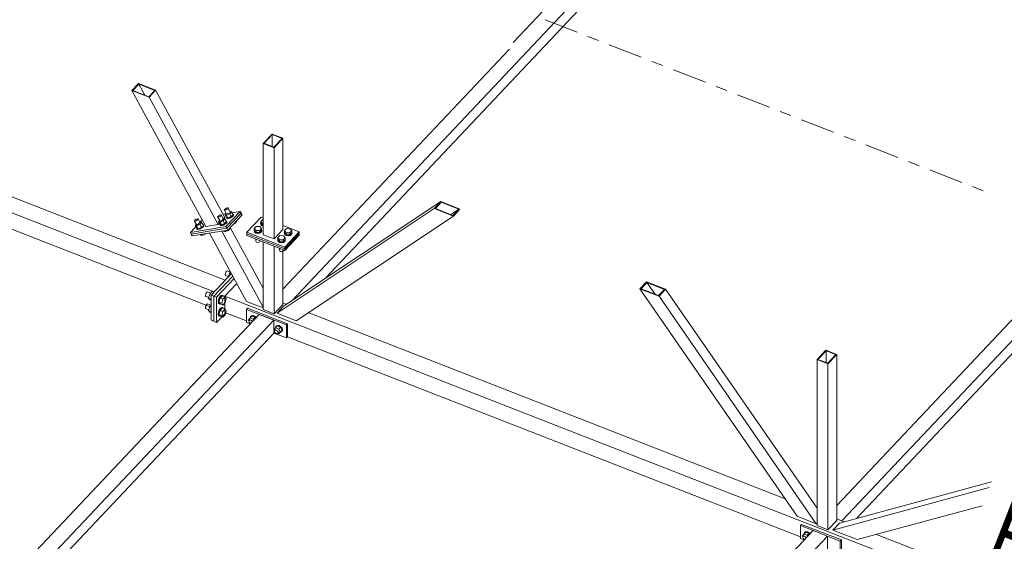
# Model space of a CAD drawing. Header units: millimetres. Extents: x -681 to 506, y -45 to 794.
# Tile 257 of 265: x 222 to 274, y 389 to 416. Entities that reach past the tile are written whole.
import ezdxf

# ---------------------------------------------------------------- set-up
doc = ezdxf.new("R2010")
doc.units = ezdxf.units.MM
doc.header["$LTSCALE"] = 0.6
doc.linetypes.add('XKITLINE00', pattern=[0])
doc.linetypes.add('XKITLINE03', pattern=[6, 3, -1, 1, -1])
for name, color, linetype, lineweight in [('Bolt', 7, 'Continuous', 0), ('Part', 2, 'Continuous', 0), ('PartMark', 3, 'Continuous', 0), ('S-GRID', 1, 'Continuous', 0)]:
    doc.layers.add(name, color=color, linetype=linetype, lineweight=lineweight)
doc.styles.add('ISOCPEUR', font='ISOCPEUR.TTF')

msp = doc.modelspace()

# ---------------------------------------------------------------- linework, layer by layer
at = {"layer": 'Bolt', "color": 3, "linetype": 'XKITLINE00', "lineweight": 0}
for p, q in [((232.744, 406.508), (232.762, 406.537)), ((232.753, 406.49), (232.744, 406.508)), ((232.785, 406.489), (232.753, 406.49)), ((232.868, 406.279), (232.753, 406.49)), ((232.762, 406.537), (232.802, 406.569)), ((232.833, 406.504), (232.785, 406.489)), ((232.802, 406.569), (232.852, 406.596)), ((232.884, 406.531), (232.833, 406.504)), ((232.852, 406.596), (232.901, 406.611)), ((232.924, 406.563), (232.884, 406.531)), ((232.901, 406.611), (232.933, 406.609)), ((232.942, 406.592), (232.924, 406.563)), ((232.933, 406.609), (232.942, 406.592)), ((233.048, 406.398), (232.933, 406.609)), ((233.129, 406.411), (233.029, 406.306)), ((233.03, 406.432), (233.058, 406.444)), ((233.058, 406.444), (233.129, 406.411)), ((233.129, 406.411), (233.209, 406.264)), ((231.186, 405.943), (231.204, 405.971)), ((231.195, 405.925), (231.186, 405.943)), ((231.228, 405.924), (231.195, 405.925)), ((231.31, 405.714), (231.195, 405.925)), ((231.204, 405.971), (231.244, 406.004)), ((231.276, 405.938), (231.228, 405.924)), ((231.244, 406.004), (231.295, 406.031)), ((231.326, 405.966), (231.276, 405.938)), ((231.295, 406.031), (231.343, 406.046)), ((231.366, 405.998), (231.326, 405.966)), ((231.343, 406.046), (231.376, 406.044)), ((231.384, 406.027), (231.366, 405.998)), ((231.376, 406.044), (231.384, 406.027)), ((231.49, 405.833), (231.376, 406.044)), ((231.472, 405.867), (231.5, 405.879)), ((231.5, 405.879), (231.571, 405.846)), ((232.398, 406.142), (232.416, 406.17)), ((232.407, 406.124), (232.398, 406.142)), ((232.439, 406.122), (232.407, 406.124)), ((232.522, 405.913), (232.407, 406.124)), ((232.416, 406.17), (232.456, 406.203)), ((232.488, 406.137), (232.439, 406.122)), ((232.497, 405.959), (232.441, 405.899)), ((232.441, 405.899), (232.512, 405.866)), ((232.521, 405.752), (232.441, 405.899)), ((232.456, 406.203), (232.507, 406.23)), ((232.538, 406.165), (232.488, 406.137)), ((232.507, 406.23), (232.555, 406.245)), ((232.683, 405.939), (232.512, 405.866)), ((232.578, 406.197), (232.538, 406.165)), ((232.555, 406.245), (232.587, 406.243)), ((232.596, 406.226), (232.578, 406.197)), ((232.587, 406.243), (232.596, 406.226)), ((232.702, 406.032), (232.587, 406.243)), ((232.783, 406.045), (232.683, 405.939)), ((232.683, 405.939), (232.763, 405.792)), ((232.684, 406.066), (232.712, 406.078)), ((232.712, 406.078), (232.783, 406.045)), ((232.763, 405.792), (232.863, 405.898)), ((232.783, 406.045), (232.863, 405.898)), ((232.843, 406.325), (232.787, 406.266)), ((232.787, 406.266), (232.858, 406.233)), ((232.867, 406.119), (232.787, 406.266)), ((232.875, 405.903), (232.841, 405.85)), ((232.842, 405.936), (232.859, 405.935)), ((232.855, 406.114), (232.863, 406.126)), ((232.871, 406.081), (232.855, 406.114)), ((233.029, 406.306), (232.858, 406.233)), ((232.858, 406.233), (232.938, 406.086)), ((232.859, 405.935), (232.875, 405.903)), ((232.874, 405.908), (232.859, 405.935)), ((232.867, 406.119), (232.938, 406.086)), ((232.931, 406.079), (232.871, 406.081)), ((232.886, 406.054), (232.871, 406.081)), ((232.89, 405.875), (232.874, 405.908)), ((232.886, 406.054), (232.946, 406.051)), ((233.02, 406.106), (232.931, 406.079)), ((232.938, 406.086), (233.109, 406.159)), ((232.946, 406.051), (233.035, 406.078)), ((233.114, 406.156), (233.02, 406.106)), ((233.029, 406.306), (233.109, 406.159)), ((233.035, 406.078), (233.129, 406.129)), ((233.109, 406.159), (233.209, 406.264)), ((233.187, 406.216), (233.114, 406.156)), ((233.129, 406.129), (233.202, 406.189)), ((233.221, 406.269), (233.187, 406.216)), ((233.188, 406.302), (233.205, 406.302)), ((233.202, 406.189), (233.236, 406.242)), ((233.205, 406.302), (233.221, 406.269)), ((233.22, 406.274), (233.205, 406.302)), ((233.236, 406.242), (233.22, 406.274)), ((233.301, 405.805), (233.401, 405.911)), ((233.401, 405.911), (233.386, 405.938)), ((234.66, 405.905), (234.76, 406.011)), ((234.66, 405.798), (234.66, 405.905)), ((234.753, 405.796), (234.66, 405.905)), ((234.76, 406.011), (234.781, 406.01)), ((231.285, 405.76), (231.229, 405.701)), ((231.229, 405.701), (231.3, 405.668)), ((231.309, 405.554), (231.229, 405.701)), ((231.297, 405.549), (231.305, 405.561)), ((231.313, 405.516), (231.297, 405.549)), ((231.471, 405.74), (231.3, 405.668)), ((231.3, 405.668), (231.38, 405.521)), ((231.309, 405.554), (231.38, 405.521)), ((231.373, 405.513), (231.313, 405.516)), ((231.328, 405.489), (231.313, 405.516)), ((231.328, 405.489), (231.388, 405.486)), ((231.462, 405.541), (231.373, 405.513)), ((231.38, 405.521), (231.551, 405.593)), ((231.388, 405.486), (231.477, 405.513)), ((231.556, 405.591), (231.462, 405.541)), ((231.571, 405.846), (231.471, 405.74)), ((231.471, 405.74), (231.551, 405.593)), ((231.477, 405.513), (231.571, 405.564)), ((231.551, 405.593), (231.651, 405.699)), ((231.63, 405.651), (231.556, 405.591)), ((231.571, 405.846), (231.651, 405.699)), ((231.571, 405.564), (231.645, 405.623)), ((231.63, 405.737), (231.647, 405.736)), ((231.663, 405.704), (231.63, 405.651)), ((231.645, 405.623), (231.678, 405.677)), ((231.647, 405.736), (231.663, 405.704)), ((231.662, 405.709), (231.647, 405.736)), ((231.678, 405.677), (231.662, 405.709)), ((232.509, 405.748), (232.517, 405.76)), ((232.525, 405.715), (232.509, 405.748)), ((232.512, 405.866), (232.592, 405.719)), ((232.521, 405.752), (232.592, 405.719)), ((232.585, 405.712), (232.525, 405.715)), ((232.54, 405.688), (232.525, 405.715)), ((232.54, 405.688), (232.6, 405.685)), ((232.674, 405.74), (232.585, 405.712)), ((232.592, 405.719), (232.763, 405.792)), ((232.6, 405.685), (232.689, 405.712)), ((232.768, 405.79), (232.674, 405.74)), ((232.689, 405.712), (232.783, 405.762)), ((232.713, 405.399), (232.704, 405.416)), ((232.713, 405.399), (232.784, 405.366)), ((232.784, 405.366), (232.753, 405.424)), ((232.841, 405.85), (232.768, 405.79)), ((232.783, 405.762), (232.856, 405.822)), ((232.784, 405.366), (232.956, 405.438)), ((232.856, 405.822), (232.89, 405.875)), ((232.956, 405.438), (232.94, 405.466)), ((232.956, 405.438), (233.055, 405.544)), ((233.055, 405.544), (233.04, 405.572)), ((233.233, 405.776), (233.301, 405.805)), ((233.301, 405.805), (233.286, 405.833)), ((234.301, 405.432), (234.314, 405.461)), ((234.326, 405.366), (234.301, 405.432)), ((234.301, 405.407), (234.301, 405.432)), ((234.301, 405.407), (234.326, 405.34)), ((234.314, 405.539), (234.414, 405.644)), ((234.314, 405.432), (234.314, 405.539)), ((234.407, 405.43), (234.314, 405.539)), ((234.314, 405.432), (234.407, 405.324)), ((234.4, 405.316), (234.326, 405.366)), ((234.407, 405.324), (234.407, 405.43)), ((234.599, 405.427), (234.407, 405.43)), ((234.414, 405.644), (234.606, 405.642)), ((234.699, 405.533), (234.599, 405.427)), ((234.599, 405.321), (234.699, 405.427)), ((234.599, 405.321), (234.599, 405.427)), ((234.606, 405.642), (234.699, 405.533)), ((234.647, 405.799), (234.66, 405.828)), ((234.672, 405.732), (234.647, 405.799)), ((234.647, 405.773), (234.647, 405.799)), ((234.647, 405.773), (234.672, 405.707)), ((234.753, 405.69), (234.66, 405.798)), ((234.746, 405.683), (234.672, 405.732)), ((234.672, 405.707), (234.746, 405.657)), ((234.712, 405.427), (234.682, 405.361)), ((234.682, 405.335), (234.712, 405.401)), ((234.699, 405.427), (234.699, 405.533)), ((234.699, 405.461), (234.712, 405.427)), ((234.712, 405.401), (234.712, 405.427)), ((234.781, 405.676), (234.746, 405.683)), ((234.746, 405.657), (234.781, 405.651)), ((234.753, 405.69), (234.753, 405.796)), ((234.781, 405.796), (234.753, 405.796)), ((234.781, 405.69), (234.753, 405.69)), ((235.895, 405.423), (235.995, 405.529)), ((235.895, 405.317), (235.895, 405.423)), ((235.987, 405.315), (235.895, 405.423)), ((235.995, 405.529), (236.187, 405.526)), ((236.28, 405.418), (236.18, 405.312)), ((236.187, 405.526), (236.28, 405.418)), ((236.28, 405.311), (236.28, 405.418)), ((231.501, 405.2), (231.492, 405.218)), ((231.501, 405.2), (231.573, 405.167)), ((231.573, 405.167), (231.541, 405.226)), ((231.573, 405.167), (231.744, 405.24)), ((231.744, 405.24), (231.734, 405.257)), ((231.744, 405.24), (231.765, 405.262)), ((234.326, 405.34), (234.4, 405.291)), ((234.407, 404.966), (234.389, 404.987)), ((234.395, 404.878), (234.395, 404.979)), ((234.395, 404.878), (234.409, 404.842)), ((234.502, 405.297), (234.4, 405.316)), ((234.4, 405.291), (234.502, 405.272)), ((234.407, 405.324), (234.599, 405.321)), ((234.407, 404.966), (234.407, 404.98)), ((234.444, 404.966), (234.407, 404.966)), ((234.605, 405.314), (234.502, 405.297)), ((234.502, 405.272), (234.605, 405.288)), ((234.602, 404.839), (234.618, 404.875)), ((234.682, 405.361), (234.605, 405.314)), ((234.605, 405.288), (234.682, 405.335)), ((234.618, 404.875), (234.618, 404.898)), ((235.536, 404.951), (235.549, 404.98)), ((235.561, 404.884), (235.536, 404.951)), ((235.536, 404.925), (235.536, 404.951)), ((235.536, 404.925), (235.561, 404.859)), ((235.549, 405.057), (235.649, 405.163)), ((235.549, 404.95), (235.549, 405.057)), ((235.642, 404.948), (235.549, 405.057)), ((235.549, 404.95), (235.642, 404.842)), ((235.635, 404.835), (235.561, 404.884)), ((235.561, 404.859), (235.635, 404.809)), ((235.642, 404.842), (235.642, 404.948)), ((235.834, 404.946), (235.642, 404.948)), ((235.649, 405.163), (235.841, 405.16)), ((235.934, 405.051), (235.834, 404.946)), ((235.834, 404.839), (235.834, 404.946)), ((235.834, 404.839), (235.934, 404.945)), ((235.917, 404.879), (235.84, 404.832)), ((235.84, 404.806), (235.917, 404.854)), ((235.841, 405.16), (235.934, 405.051)), ((235.882, 405.317), (235.895, 405.346)), ((235.907, 405.251), (235.882, 405.317)), ((235.882, 405.291), (235.882, 405.317)), ((235.882, 405.291), (235.907, 405.225)), ((235.895, 405.317), (235.987, 405.208)), ((235.981, 405.201), (235.907, 405.251)), ((235.907, 405.225), (235.981, 405.176)), ((235.947, 404.945), (235.917, 404.879)), ((235.917, 404.854), (235.947, 404.919)), ((235.934, 404.945), (235.934, 405.051)), ((235.934, 404.979), (235.947, 404.945)), ((235.947, 404.919), (235.947, 404.945)), ((236.083, 405.182), (235.981, 405.201)), ((235.981, 405.176), (236.083, 405.156)), ((235.987, 405.208), (235.987, 405.315)), ((236.18, 405.312), (235.987, 405.315)), ((235.987, 405.208), (236.18, 405.206)), ((236.186, 405.198), (236.083, 405.182)), ((236.083, 405.156), (236.186, 405.173)), ((236.18, 405.206), (236.18, 405.312)), ((236.18, 405.206), (236.28, 405.311)), ((236.263, 405.246), (236.186, 405.198)), ((236.186, 405.173), (236.263, 405.22)), ((236.293, 405.311), (236.263, 405.246)), ((236.263, 405.22), (236.293, 405.286)), ((236.28, 405.346), (236.293, 405.311)), ((236.293, 405.286), (236.293, 405.311)), ((234.409, 404.842), (234.449, 404.815)), ((234.449, 404.815), (234.504, 404.805)), ((234.504, 404.805), (234.56, 404.814)), ((234.56, 404.814), (234.602, 404.839)), ((235.642, 404.485), (235.624, 404.506)), ((235.63, 404.396), (235.63, 404.498)), ((235.63, 404.396), (235.644, 404.36)), ((235.737, 404.816), (235.635, 404.835)), ((235.635, 404.809), (235.737, 404.79)), ((235.642, 404.842), (235.834, 404.839)), ((235.642, 404.485), (235.642, 404.499)), ((235.679, 404.484), (235.642, 404.485)), ((235.644, 404.36), (235.684, 404.333)), ((235.684, 404.333), (235.739, 404.323)), ((235.84, 404.832), (235.737, 404.816)), ((235.737, 404.79), (235.84, 404.806)), ((235.795, 404.332), (235.836, 404.357)), ((235.836, 404.357), (235.853, 404.393)), ((235.853, 404.393), (235.853, 404.416)), ((235.739, 404.323), (235.795, 404.332)), ((232.899, 403.326), (232.864, 403.303)), ((232.899, 403.326), (233.073, 403.258)), ((232.804, 403.188), (232.795, 403.127)), ((232.795, 403.127), (232.804, 403.086)), ((232.83, 403.252), (232.804, 403.188)), ((232.804, 403.086), (232.83, 403.075)), ((232.864, 403.303), (232.83, 403.252)), ((232.83, 403.075), (232.83, 403.076)), ((232.83, 403.075), (232.971, 403.02)), ((232.972, 403.022), (233.023, 403.205)), ((233.023, 403.205), (233.075, 403.26)), ((233.023, 403.205), (233.112, 403.17)), ((231.767, 402.089), (231.758, 402.028)), ((231.758, 402.028), (231.767, 401.987)), ((231.792, 402.153), (231.767, 402.089)), ((231.767, 401.987), (231.792, 401.976)), ((231.827, 402.204), (231.792, 402.153)), ((231.792, 401.976), (231.793, 401.977)), ((231.792, 401.976), (231.934, 401.921)), ((231.861, 402.227), (231.827, 402.204)), ((231.861, 402.227), (232.035, 402.159)), ((231.985, 402.106), (231.925, 401.889)), ((231.925, 401.889), (231.985, 401.8)), ((231.925, 401.889), (232.062, 401.836)), ((232.105, 402.233), (231.985, 402.106)), ((231.985, 402.106), (232.075, 402.071)), ((231.985, 401.8), (232.062, 401.77)), ((232.105, 402.233), (232.194, 402.198)), ((232.439, 401.797), (232.422, 401.686)), ((232.485, 401.915), (232.439, 401.797)), ((232.46, 401.671), (232.477, 401.782)), ((232.527, 401.895), (232.467, 401.678)), ((232.477, 401.782), (232.523, 401.9)), ((232.549, 402.007), (232.485, 401.915)), ((232.523, 401.9), (232.587, 401.992)), ((232.647, 402.022), (232.527, 401.895)), ((232.527, 401.895), (232.669, 401.839)), ((232.612, 402.049), (232.549, 402.007)), ((232.587, 401.992), (232.65, 402.034)), ((232.609, 401.623), (232.669, 401.839)), ((232.612, 402.049), (232.65, 402.034)), ((232.647, 402.022), (232.789, 401.966)), ((232.65, 402.034), (232.697, 402.015)), ((232.669, 401.839), (232.789, 401.966)), ((232.697, 402.015), (232.7, 402.001)), ((232.789, 401.966), (232.849, 401.876)), ((232.849, 401.876), (232.789, 401.66)), ((231.767, 401.451), (231.758, 401.39)), ((231.758, 401.39), (231.767, 401.349)), ((231.792, 401.515), (231.767, 401.451)), ((231.767, 401.349), (231.792, 401.338)), ((231.827, 401.565), (231.792, 401.515)), ((231.792, 401.338), (231.793, 401.338)), ((231.792, 401.338), (231.934, 401.283)), ((231.861, 401.588), (231.827, 401.565)), ((231.861, 401.588), (232.035, 401.52)), ((231.985, 401.468), (231.925, 401.251)), ((231.925, 401.251), (231.985, 401.161)), ((231.925, 401.251), (232.062, 401.198)), ((232.062, 401.549), (231.985, 401.468)), ((231.985, 401.468), (232.062, 401.438)), ((232.422, 401.686), (232.439, 401.61)), ((232.439, 401.61), (232.485, 401.59)), ((232.485, 401.276), (232.439, 401.159)), ((232.477, 401.595), (232.46, 401.671)), ((232.467, 401.678), (232.527, 401.588)), ((232.467, 401.678), (232.609, 401.623)), ((232.527, 401.256), (232.467, 401.04)), ((232.523, 401.576), (232.477, 401.595)), ((232.477, 401.144), (232.523, 401.262)), ((232.485, 401.59), (232.486, 401.591)), ((232.485, 401.59), (232.523, 401.576)), ((232.549, 401.369), (232.485, 401.276)), ((232.537, 401.585), (232.523, 401.576)), ((232.523, 401.262), (232.587, 401.354)), ((232.527, 401.588), (232.669, 401.533)), ((232.647, 401.383), (232.527, 401.256)), ((232.527, 401.256), (232.669, 401.201)), ((232.612, 401.411), (232.549, 401.369)), ((232.587, 401.354), (232.65, 401.396)), ((232.669, 401.533), (232.609, 401.623)), ((232.612, 401.411), (232.65, 401.396)), ((232.647, 401.383), (232.789, 401.328)), ((232.65, 401.396), (232.697, 401.377)), ((232.789, 401.66), (232.669, 401.533)), ((232.669, 401.201), (232.789, 401.328)), ((232.697, 401.377), (232.7, 401.363)), ((232.789, 401.328), (232.849, 401.238)), ((231.985, 401.161), (232.062, 401.131)), ((232.439, 401.159), (232.422, 401.047)), ((232.422, 401.047), (232.439, 400.972)), ((232.439, 400.972), (232.485, 400.952)), ((232.46, 401.032), (232.477, 401.144)), ((232.477, 400.957), (232.46, 401.032)), ((232.467, 401.04), (232.527, 400.95)), ((232.467, 401.04), (232.609, 400.984)), ((232.523, 400.937), (232.477, 400.957)), ((232.485, 400.952), (232.486, 400.953)), ((232.485, 400.952), (232.523, 400.937)), ((232.537, 400.946), (232.523, 400.937)), ((232.527, 400.95), (232.669, 400.894)), ((232.609, 400.984), (232.669, 401.201)), ((232.669, 400.894), (232.609, 400.984)), ((232.789, 401.021), (232.669, 400.894)), ((232.849, 401.238), (232.789, 401.021)), ((234.015, 400.765), (234.097, 400.861)), ((234.045, 400.708), (234.015, 400.765)), ((234.051, 400.727), (234.097, 400.776)), ((234.051, 400.727), (234.086, 400.744)), ((234.086, 400.744), (234.133, 400.737)), ((234.096, 400.867), (234.12, 400.937)), ((234.098, 400.861), (234.096, 400.867)), ((234.097, 400.861), (234.189, 400.959)), ((234.262, 400.797), (234.097, 400.861)), ((234.12, 400.937), (234.184, 400.969)), ((234.12, 400.937), (234.137, 400.955)), ((234.133, 400.737), (234.181, 400.707)), ((234.201, 400.988), (234.137, 400.955)), ((234.184, 400.969), (234.272, 400.956)), ((234.354, 400.894), (234.189, 400.959)), ((234.289, 400.975), (234.201, 400.988)), ((234.262, 400.797), (234.354, 400.894)), ((234.289, 400.744), (234.262, 400.797)), ((234.272, 400.956), (234.36, 400.901)), ((234.377, 400.919), (234.289, 400.975)), ((234.381, 400.842), (234.354, 400.894)), ((234.36, 400.901), (234.394, 400.856)), ((234.412, 400.874), (234.377, 400.919)), ((234.038, 400.689), (234.051, 400.727)), ((234.051, 400.642), (234.038, 400.689)), ((234.086, 400.597), (234.051, 400.642)), ((234.126, 400.572), (234.086, 400.597)), ((234.181, 400.707), (234.214, 400.665)), ((235.345, 400.247), (235.427, 400.342)), ((235.374, 400.189), (235.345, 400.247)), ((235.381, 400.208), (235.427, 400.257)), ((235.381, 400.208), (235.416, 400.226)), ((235.416, 400.226), (235.463, 400.219)), ((235.426, 400.349), (235.449, 400.418)), ((235.427, 400.343), (235.426, 400.349)), ((235.427, 400.342), (235.519, 400.44)), ((235.427, 400.342), (235.592, 400.278)), ((235.449, 400.418), (235.514, 400.451)), ((235.449, 400.418), (235.467, 400.436)), ((235.463, 400.219), (235.511, 400.189)), ((235.531, 400.469), (235.467, 400.436)), ((235.514, 400.451), (235.602, 400.438)), ((235.684, 400.376), (235.519, 400.44)), ((235.619, 400.456), (235.531, 400.469)), ((235.592, 400.278), (235.684, 400.376)), ((235.592, 400.278), (235.674, 400.118)), ((235.602, 400.438), (235.689, 400.382)), ((235.707, 400.4), (235.619, 400.456)), ((235.674, 400.118), (235.766, 400.216)), ((235.766, 400.216), (235.684, 400.376)), ((235.684, 400.12), (235.766, 400.216)), ((235.689, 400.382), (235.754, 400.299)), ((235.771, 400.318), (235.707, 400.4)), ((235.754, 400.299), (235.777, 400.212)), ((235.795, 400.23), (235.771, 400.318)), ((235.771, 400.16), (235.795, 400.23)), ((235.368, 400.171), (235.381, 400.208)), ((235.381, 400.123), (235.368, 400.171)), ((235.416, 400.078), (235.381, 400.123)), ((235.463, 400.048), (235.416, 400.078)), ((235.511, 400.041), (235.463, 400.048)), ((235.511, 400.189), (235.545, 400.144)), ((235.545, 400.059), (235.511, 400.041)), ((235.525, 400.049), (235.592, 400.023)), ((235.545, 400.144), (235.558, 400.096)), ((235.545, 400.059), (235.592, 400.108)), ((235.558, 400.096), (235.545, 400.059)), ((235.592, 400.023), (235.684, 400.12)), ((235.592, 400.023), (235.674, 400.118)), ((235.689, 400.109), (235.676, 400.112)), ((235.754, 400.142), (235.689, 400.109)), ((235.777, 400.212), (235.754, 400.142)), ((235.754, 400.142), (235.771, 400.16)), ((262.987, 389.465), (263.069, 389.56)), ((263.017, 389.407), (262.987, 389.465)), ((263.01, 389.389), (263.023, 389.426)), ((263.023, 389.426), (263.069, 389.475)), ((263.023, 389.426), (263.058, 389.444)), ((263.058, 389.444), (263.105, 389.437)), ((263.068, 389.567), (263.092, 389.636)), ((263.07, 389.561), (263.068, 389.567)), ((263.069, 389.56), (263.161, 389.658)), ((263.234, 389.496), (263.069, 389.56)), ((263.092, 389.636), (263.156, 389.669)), ((263.092, 389.636), (263.109, 389.655)), ((263.105, 389.437), (263.153, 389.407)), ((263.173, 389.687), (263.109, 389.655)), ((263.153, 389.407), (263.186, 389.364)), ((263.156, 389.669), (263.244, 389.656)), ((263.326, 389.594), (263.161, 389.658)), ((263.261, 389.674), (263.173, 389.687)), ((263.234, 389.496), (263.326, 389.594)), ((263.261, 389.444), (263.234, 389.496)), ((263.244, 389.656), (263.332, 389.6)), ((263.349, 389.619), (263.261, 389.674)), ((263.353, 389.541), (263.326, 389.594)), ((263.332, 389.6), (263.366, 389.556)), ((263.384, 389.574), (263.349, 389.619)), ((263.023, 389.341), (263.01, 389.389)), ((263.058, 389.296), (263.023, 389.341)), ((263.098, 389.271), (263.058, 389.296))]:
    msp.add_line(p, q, dxfattribs=at)
at = {"layer": 'Part', "color": 2, "linetype": 'XKITLINE00', "lineweight": 0}
for p, q in [((148.852, 434.736), (232.215, 402.22)), ((267.613, 434.943), (236.293, 401.765)), ((238.02, 402.914), (267.613, 434.262)), ((296.585, 423.642), (265.057, 390.245)), ((265.824, 390.377), (296.585, 422.961)), ((247.659, 414.907), (235.812, 402.358)), ((228.263, 413.112), (227.917, 412.746)), ((228.263, 413.112), (229.156, 412.764)), ((227.917, 412.746), (228.81, 412.397)), ((227.917, 412.746), (231.778, 405.645)), ((227.967, 412.751), (228.279, 413.081)), ((227.967, 412.751), (228.794, 412.429)), ((228.279, 413.081), (228.59, 412.508)), ((229.105, 412.758), (228.279, 413.081)), ((228.794, 412.429), (229.105, 412.758)), ((229.156, 412.764), (228.81, 412.397)), ((232.77, 406.118), (229.156, 412.764)), ((207.829, 412.568), (232.792, 402.831)), ((228.81, 412.397), (232.424, 405.751)), ((207.084, 411.171), (232.062, 401.429)), ((235.243, 410.473), (234.781, 409.985)), ((234.827, 409.992), (235.254, 410.444)), ((235.243, 410.473), (235.812, 410.251)), ((235.254, 410.444), (235.254, 409.825)), ((235.767, 410.244), (235.254, 410.444)), ((235.34, 409.792), (235.767, 410.244)), ((235.351, 409.762), (235.812, 410.251)), ((235.812, 410.251), (235.812, 405.479)), ((234.781, 409.985), (235.351, 409.762)), ((234.781, 409.985), (234.781, 405.213)), ((234.827, 409.992), (235.34, 409.792)), ((235.351, 409.762), (235.351, 404.991)), ((244.078, 406.943), (235.85, 401.471)), ((244.078, 406.943), (243.732, 406.577)), ((244.098, 406.91), (243.787, 406.581)), ((245.075, 406.554), (244.078, 406.943)), ((245.02, 406.551), (244.098, 406.91)), ((232.68, 406.283), (233.578, 406.431)), ((233.578, 406.431), (232.828, 405.637)), ((233.628, 406.339), (233.578, 406.431)), ((243.732, 406.577), (235.504, 401.105)), ((243.732, 406.577), (244.729, 406.188)), ((243.787, 406.581), (244.709, 406.221)), ((244.593, 406.266), (245.02, 406.551)), ((244.709, 406.221), (245.02, 406.551)), ((244.729, 406.188), (245.075, 406.554)), ((231.591, 405.989), (230.97, 405.332)), ((232.424, 405.751), (232.77, 406.118)), ((232.878, 405.545), (233.628, 406.339)), ((233.628, 406.339), (232.878, 405.545)), ((232.928, 405.453), (233.678, 406.247)), ((233.678, 406.247), (233.628, 406.339)), ((233.925, 405.338), (234.674, 406.132)), ((234.674, 406.132), (234.781, 406.09)), ((244.729, 406.188), (236.501, 400.716)), ((232.828, 405.637), (230.97, 405.332)), ((231.02, 405.24), (232.878, 405.545)), ((231.02, 405.24), (232.878, 405.545)), ((232.928, 405.453), (231.07, 405.148)), ((232.424, 405.751), (231.778, 405.645)), ((234.781, 401.416), (232.614, 405.402)), ((232.878, 405.545), (232.828, 405.637)), ((232.878, 405.545), (232.928, 405.453)), ((234.781, 402.419), (233.057, 405.59)), ((235.351, 404.991), (235.812, 405.479)), ((235.812, 405.688), (236.669, 405.354)), ((230.97, 405.332), (231.02, 405.24)), ((231.07, 405.148), (231.02, 405.24)), ((231.968, 405.296), (233.909, 401.727)), ((233.925, 405.338), (233.925, 405.253)), ((233.925, 405.338), (235.92, 404.56)), ((233.925, 405.253), (233.925, 405.168)), ((233.925, 405.253), (235.92, 404.475)), ((233.925, 405.253), (235.92, 404.475)), ((233.925, 405.168), (235.92, 404.39)), ((234.781, 405.213), (235.351, 404.991)), ((235.92, 404.56), (236.669, 405.354)), ((235.92, 404.475), (236.669, 405.269)), ((236.669, 405.269), (235.92, 404.475)), ((236.669, 405.184), (235.92, 404.39)), ((236.669, 405.354), (236.669, 405.269)), ((236.669, 405.269), (236.669, 405.184)), ((234.781, 401.303), (234.781, 404.834)), ((235.351, 401.081), (235.351, 404.612)), ((235.812, 401.569), (235.812, 404.432)), ((235.92, 404.475), (235.92, 404.56)), ((235.92, 404.39), (235.92, 404.475)), ((276.631, 403.607), (264.784, 391.058)), ((233.12, 403.178), (232.062, 402.058)), ((233.191, 403.047), (232.205, 402.002)), ((232.205, 402.002), (233.191, 403.047)), ((232.347, 401.947), (233.262, 402.916)), ((233.356, 402.611), (232.779, 402)), ((233.356, 402.611), (233.447, 402.575)), ((254.837, 402.747), (254.491, 402.38)), ((254.491, 402.38), (255.488, 401.992)), ((254.491, 402.38), (262.719, 390.489)), ((254.546, 402.384), (254.857, 402.714)), ((254.546, 402.384), (255.468, 402.024)), ((254.837, 402.747), (255.834, 402.358)), ((254.857, 402.714), (255.284, 402.096)), ((255.779, 402.354), (254.857, 402.714)), ((255.468, 402.024), (255.779, 402.354)), ((255.834, 402.358), (255.488, 401.992)), ((263.753, 390.913), (255.834, 402.358)), ((232.062, 402.058), (232.205, 402.002)), ((232.062, 400.738), (232.062, 402.058)), ((232.205, 402.002), (232.347, 401.947)), ((232.205, 400.683), (232.205, 402.002)), ((232.205, 402.002), (232.205, 400.683)), ((232.347, 401.947), (232.347, 400.627)), ((232.779, 402), (271.949, 386.722)), ((232.779, 402), (232.779, 401.149)), ((255.488, 401.992), (263.716, 390.1)), ((233.909, 401.727), (234.781, 401.386)), ((233.967, 401.367), (233.909, 401.306)), ((233.909, 401.306), (235.999, 400.491)), ((233.909, 400.625), (233.909, 401.306)), ((236.056, 400.552), (233.967, 401.367)), ((234.781, 401.303), (235.351, 401.081)), ((235.351, 401.081), (235.812, 401.569)), ((235.85, 401.471), (235.504, 401.105)), ((235.812, 401.653), (236.008, 401.576)), ((235.334, 400.75), (204.013, 367.573)), ((234.574, 401.046), (222.18, 387.918)), ((232.205, 400.683), (232.062, 400.738)), ((232.347, 400.627), (232.823, 401.132)), ((232.779, 401.149), (233.909, 400.708)), ((235.334, 400.75), (234.574, 401.046)), ((235.334, 400.069), (235.334, 400.75)), ((235.504, 401.105), (236.501, 400.716)), ((237.134, 401.137), (262.086, 391.405)), ((232.205, 400.683), (232.347, 400.627)), ((233.909, 400.625), (234.104, 400.549)), ((236.056, 400.552), (235.999, 400.491)), ((235.999, 400.491), (235.999, 399.81)), ((236.056, 399.871), (236.056, 400.552)), ((205.741, 368.721), (235.334, 400.069)), ((235.334, 400.069), (235.999, 399.81)), ((235.999, 399.81), (236.056, 399.871)), ((236.056, 399.871), (262.881, 389.408)), ((264.215, 399.172), (263.753, 398.684)), ((263.753, 398.684), (264.323, 398.462)), ((263.753, 398.684), (263.753, 390.002)), ((263.799, 398.691), (264.226, 399.143)), ((263.799, 398.691), (264.312, 398.491)), ((264.215, 399.172), (264.784, 398.95)), ((264.226, 399.143), (264.226, 398.525)), ((264.739, 398.943), (264.226, 399.143)), ((264.312, 398.491), (264.739, 398.943)), ((264.323, 398.462), (264.784, 398.95)), ((264.784, 398.95), (264.784, 390.268)), ((264.323, 398.462), (264.323, 389.78)), ((264.575, 389.765), (272.761, 391.986)), ((264.921, 390.132), (272.88, 392.29)), ((265.854, 389.266), (272.391, 391.039)), ((263.716, 390.1), (262.719, 390.489)), ((262.939, 390.066), (262.881, 390.005)), ((262.881, 390.005), (264.971, 389.19)), ((262.881, 389.324), (262.881, 390.005)), ((265.028, 389.251), (262.939, 390.066)), ((263.716, 390.1), (263.753, 390.14)), ((263.753, 390.002), (264.323, 389.78)), ((264.323, 389.78), (264.784, 390.268)), ((264.575, 389.765), (264.921, 390.132)), ((264.784, 390.352), (265.173, 390.2)), ((264.306, 389.449), (232.778, 356.053)), ((263.546, 389.746), (251.152, 376.617)), ((264.306, 389.449), (263.546, 389.746)), ((264.306, 388.768), (264.306, 389.449)), ((265.854, 389.266), (264.575, 389.765)), ((266.865, 389.54), (271.154, 387.867)), ((262.881, 389.324), (263.076, 389.248)), ((265.028, 389.251), (264.971, 389.19)), ((264.971, 389.19), (264.971, 388.509)), ((265.028, 388.57), (265.028, 389.251))]:
    msp.add_line(p, q, dxfattribs=at)
at = {"layer": 'PartMark', "color": 1, "linetype": 'XKITLINE00', "lineweight": 0}
msp.add_line((247.861, 415.267), (254.112, 421.889), dxfattribs=at)
at = {"layer": 'S-GRID', "color": 1, "linetype": 'XKITLINE03', "lineweight": 0}
msp.add_line((249.53, 416.452), (272.526, 407.482), dxfattribs=at)

# ---------------------------------------------------------------- texts
at = {"layer": 'PartMark', "color": 1, "style": 'ISOCPEUR', "width": 0.85}
msp.add_text('RT/4', height=4, rotation=-21.3083, dxfattribs=at).set_placement((272.34, 388.156))

doc.saveas('drawing.dxf')
